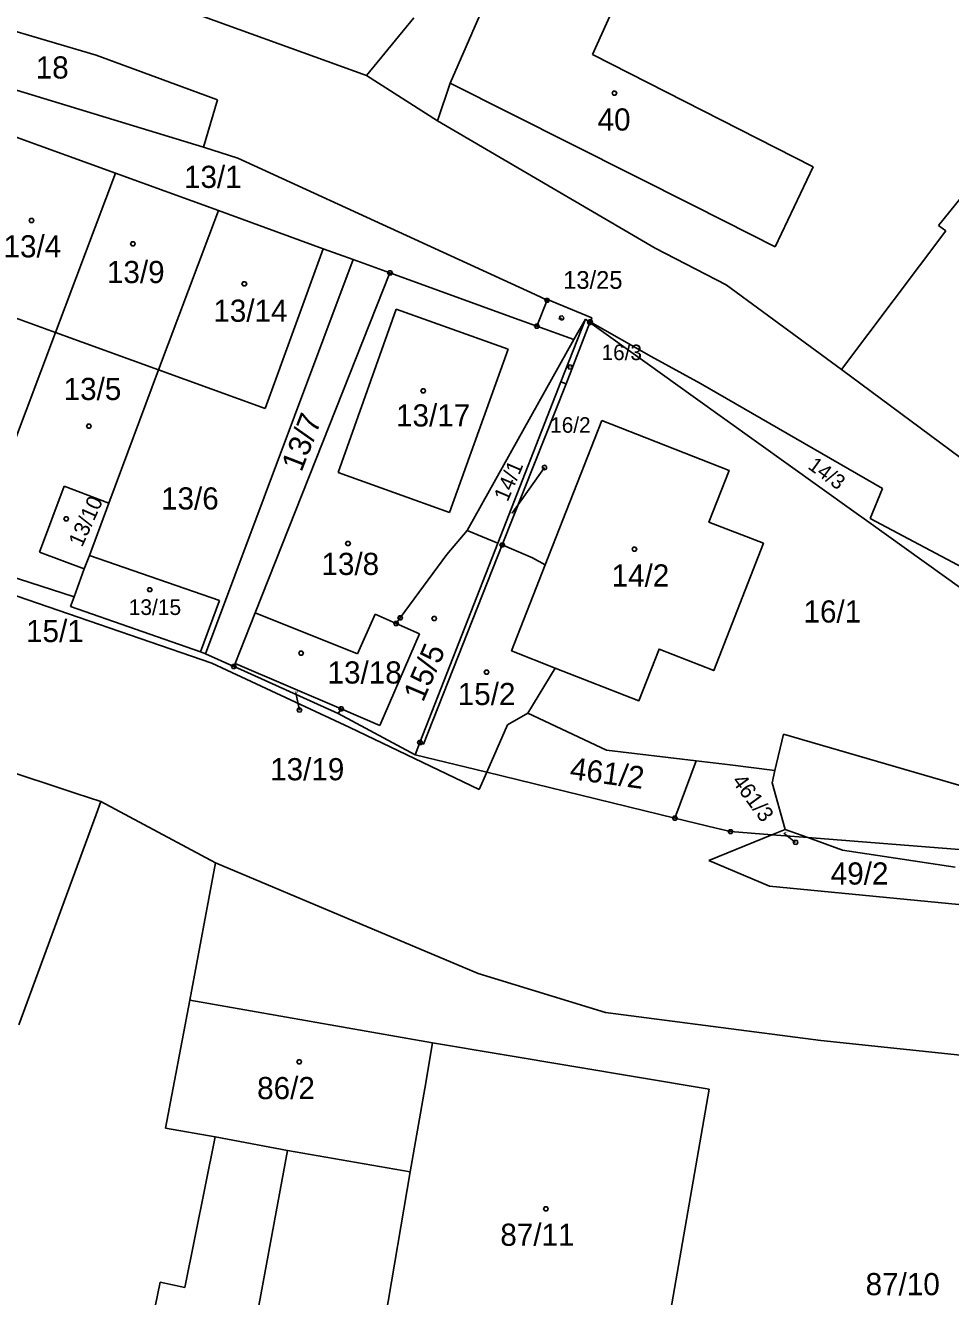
# Model space of a CAD drawing. Extents: x -634640 to -629202, y -1196156 to -1190068.
# Drawn here: x -631473.2 to -631402.3, y -1192622.8 to -1192525.3 of the extents above; entities that cross this region are included whole.
import ezdxf

# ---------------------------------------------------------------- set-up
doc = ezdxf.new("R2010")
doc.units = 0
for name, color, linetype in [('Vrstva 1', 7, 'Continuous'), ('Vrstva 2', 7, 'Continuous'), ('Vrstva 3', 7, 'Continuous'), ('Vrstva 4', 7, 'Continuous'), ('Vrstva 5', 7, 'Continuous'), ('Vrstva 7', 7, 'Continuous'), ('Vrstva 8', 7, 'Continuous')]:
    doc.layers.add(name, color=color, linetype=linetype)

msp = doc.modelspace()

# ---------------------------------------------------------------- linework, layer by layer
at = {"layer": 'Vrstva 1'}
for p, q in [((-631430.31, -1192505.87), (-631440.64, -1192529.68)), ((-631483.12, -1192523), (-631467.78, -1192527.54)), ((-631447.06, -1192529.09), (-631462.64, -1192523.46)), ((-631443.43, -1192524.68), (-631447.06, -1192529.09)), ((-631489.45, -1192525.5), (-631459.57, -1192534.6)), ((-631467.78, -1192527.54), (-631458.48, -1192530.96)), ((-631441.62, -1192532.58), (-631447.06, -1192529.09)), ((-631440.64, -1192529.68), (-631441.62, -1192532.58)), ((-631458.48, -1192530.96), (-631459.57, -1192534.6)), ((-631424.93, -1192542.34), (-631441.62, -1192532.58)), ((-631474.21, -1192533.72), (-631466.31, -1192536.59)), ((-631459.57, -1192534.6), (-631456.94, -1192535.44)), ((-631456.94, -1192535.44), (-631434.12, -1192545.89)), ((-631399.24, -1192535.68), (-631403.21, -1192540.6)), ((-631466.31, -1192536.59), (-631470.91, -1192548.8)), ((-631466.31, -1192536.59), (-631458.42, -1192539.46)), ((-631463.01, -1192551.67), (-631458.42, -1192539.46)), ((-631458.42, -1192539.46), (-631450.38, -1192542.38)), ((-631402.63, -1192541.02), (-631410.65, -1192551.66)), ((-631403.21, -1192540.6), (-631402.63, -1192541.02)), ((-631450.38, -1192542.38), (-631454.84, -1192554.64)), ((-631450.38, -1192542.38), (-631448.08, -1192543.21)), ((-631419.49, -1192545.16), (-631424.93, -1192542.34)), ((-631448.08, -1192543.21), (-631459.4, -1192573.46)), ((-631448.08, -1192543.21), (-631445.26, -1192544.24)), ((-631445.26, -1192544.24), (-631455.6, -1192570.32)), ((-631445.26, -1192544.24), (-631435.35, -1192547.84)), ((-631410.65, -1192551.66), (-631419.49, -1192545.16)), ((-631478.84, -1192545.92), (-631470.91, -1192548.8)), ((-631434.12, -1192545.89), (-631433.21, -1192546.34)), ((-631433.19, -1192546.28), (-631433.21, -1192546.34)), ((-631449.23, -1192559.54), (-631444.79, -1192547.01)), ((-631444.79, -1192547.01), (-631436.21, -1192550.08)), ((-631433.21, -1192546.34), (-631434, -1192548.33)), ((-631435.35, -1192547.84), (-631434, -1192548.33)), ((-631430.28, -1192547.79), (-631432.15, -1192552.59)), ((-631429.93, -1192548.04), (-631431.76, -1192552.74)), ((-631431.16, -1192549.36), (-631430.28, -1192547.79)), ((-631429.93, -1192548.04), (-631430.28, -1192547.79)), ((-631429.91, -1192548), (-631429.93, -1192548.04)), ((-631425.54, -1192551.18), (-631429.93, -1192548.04)), ((-631429.91, -1192548), (-631425.23, -1192550.65)), ((-631470.91, -1192548.8), (-631476.28, -1192563.06)), ((-631470.91, -1192548.8), (-631463.01, -1192551.67)), ((-631434, -1192548.33), (-631431.16, -1192549.36)), ((-631436.21, -1192550.08), (-631440.71, -1192562.61)), ((-631439.33, -1192563.99), (-631431.16, -1192549.36)), ((-631422.01, -1192553.71), (-631425.54, -1192551.18)), ((-631425.23, -1192550.65), (-631421.46, -1192552.72)), ((-631463.01, -1192551.67), (-631466.81, -1192561.89)), ((-631454.84, -1192554.64), (-631463.01, -1192551.67)), ((-631386.43, -1192569.6), (-631410.65, -1192551.66)), ((-631432.15, -1192552.59), (-631436.99, -1192564.97)), ((-631431.76, -1192552.74), (-631436.65, -1192565.11)), ((-631431.76, -1192552.74), (-631432.15, -1192552.59)), ((-631421.46, -1192552.72), (-631407.5, -1192560.77)), ((-631422.01, -1192553.71), (-631409.86, -1192562.42)), ((-631433.35, -1192566.63), (-631429.02, -1192555.57)), ((-631458.93, -1192574.18), (-631502.08, -1192559.32)), ((-631440.71, -1192562.61), (-631449.23, -1192559.54)), ((-631470.25, -1192560.61), (-631472.13, -1192565.67)), ((-631466.81, -1192561.89), (-631470.25, -1192560.61)), ((-631407.5, -1192560.77), (-631408.43, -1192563.08)), ((-631466.81, -1192561.89), (-631468.31, -1192565.92)), ((-631408.55, -1192563.37), (-631409.86, -1192562.42)), ((-631394.07, -1192573.75), (-631408.55, -1192563.37)), ((-631408.43, -1192563.08), (-631392.89, -1192571.37)), ((-631439.33, -1192563.99), (-631440.89, -1192565.85)), ((-631436.99, -1192564.97), (-631439.33, -1192563.99)), ((-631472.13, -1192565.67), (-631468.7, -1192566.95)), ((-631436.99, -1192564.97), (-631442.96, -1192580.27)), ((-631434.33, -1192566.1), (-631436.65, -1192565.11)), ((-631477.56, -1192566.48), (-631469.49, -1192569.08)), ((-631468.7, -1192566.95), (-631468.31, -1192565.92)), ((-631468.31, -1192565.92), (-631458.33, -1192569.37)), ((-631440.89, -1192565.85), (-631444.47, -1192570.7)), ((-631433.35, -1192566.63), (-631434.33, -1192566.1)), ((-631469.49, -1192569.08), (-631468.7, -1192566.95)), ((-631469.77, -1192569.82), (-631469.49, -1192569.08)), ((-631458.33, -1192569.37), (-631459.78, -1192573.3)), ((-631459.78, -1192573.3), (-631469.77, -1192569.82)), ((-631457.13, -1192574.19), (-631455.6, -1192570.32)), ((-631455.6, -1192570.32), (-631447.74, -1192573.47)), ((-631447.74, -1192573.47), (-631446.39, -1192570.43)), ((-631446.39, -1192570.43), (-631444.79, -1192571.14)), ((-631444.47, -1192570.7), (-631444.79, -1192571.14)), ((-631444.79, -1192571.14), (-631443, -1192571.93)), ((-631443, -1192571.93), (-631446.05, -1192578.95)), ((-631459.78, -1192573.3), (-631459.4, -1192573.46)), ((-631459.4, -1192573.46), (-631457.24, -1192574.43)), ((-631448.33, -1192579.11), (-631458.93, -1192574.18)), ((-631457.13, -1192574.19), (-631457.24, -1192574.43)), ((-631457.24, -1192574.43), (-631456.71, -1192574.67)), ((-631457.13, -1192574.19), (-631449, -1192577.68)), ((-631434.7, -1192578), (-631432.59, -1192574.55)), ((-631456.71, -1192574.67), (-631449.23, -1192578.04)), ((-631449, -1192577.68), (-631449.23, -1192578.04)), ((-631449.23, -1192578.04), (-631443.33, -1192581.21)), ((-631449, -1192577.68), (-631446.05, -1192578.95)), ((-631434.7, -1192578), (-631436.26, -1192578.91)), ((-631428.67, -1192580.84), (-631434.7, -1192578)), ((-631438.41, -1192583.86), (-631448.33, -1192579.11)), ((-631436.26, -1192578.91), (-631437.84, -1192582.55)), ((-631480.93, -1192580.31), (-631469.33, -1192584.17)), ((-631442.96, -1192580.27), (-631443.33, -1192581.21)), ((-631415.08, -1192579.62), (-631415.74, -1192582.4)), ((-631399.25, -1192584.24), (-631415.08, -1192579.62)), ((-631443.33, -1192581.21), (-631437.84, -1192582.55)), ((-631421.77, -1192581.66), (-631428.67, -1192580.84)), ((-631421.77, -1192581.66), (-631423.41, -1192586.06)), ((-631419.18, -1192581.97), (-631421.77, -1192581.66)), ((-631415.74, -1192582.4), (-631419.18, -1192581.97)), ((-631415.95, -1192583.35), (-631415.74, -1192582.4)), ((-631437.84, -1192582.55), (-631438.41, -1192583.86)), ((-631437.84, -1192582.55), (-631423.41, -1192586.06)), ((-631414.95, -1192586.93), (-631415.95, -1192583.35)), ((-631469.33, -1192584.17), (-631467.44, -1192584.8)), ((-631467.8, -1192585.79), (-631467.44, -1192584.8)), ((-631467.44, -1192584.8), (-631458.64, -1192589.49)), ((-631470.25, -1192592.47), (-631467.8, -1192585.79)), ((-631423.41, -1192586.06), (-631420.25, -1192586.83)), ((-631420.25, -1192586.83), (-631419.14, -1192587.1)), ((-631419.14, -1192587.1), (-631415.98, -1192587.34)), ((-631415.98, -1192587.34), (-631414.95, -1192586.93)), ((-631413.23, -1192587.56), (-631414.95, -1192586.93)), ((-631420.8, -1192589.31), (-631415.98, -1192587.34)), ((-631415.98, -1192587.34), (-631413.23, -1192587.56)), ((-631413.23, -1192587.56), (-631401.28, -1192588.49)), ((-631410.57, -1192588.53), (-631413.23, -1192587.56)), ((-631401.91, -1192589.82), (-631410.57, -1192588.53)), ((-631460.62, -1192600.02), (-631458.64, -1192589.49)), ((-631458.64, -1192589.49), (-631438.51, -1192597.99)), ((-631416.15, -1192591.27), (-631420.8, -1192589.31)), ((-631386.46, -1192594.17), (-631416.15, -1192591.27)), ((-631470.99, -1192594.49), (-631470.25, -1192592.47)), ((-631473.71, -1192601.93), (-631470.99, -1192594.49)), ((-631438.51, -1192597.99), (-631428.73, -1192600.98)), ((-631462.48, -1192609.84), (-631460.62, -1192600.02)), ((-631460.62, -1192600.02), (-631441.99, -1192603.31)), ((-631428.73, -1192600.98), (-631412.23, -1192603.12)), ((-631441.99, -1192603.31), (-631442.6, -1192606.8)), ((-631412.23, -1192603.12), (-631385.52, -1192605.93)), ((-631442.6, -1192606.8), (-631443.72, -1192613.19)), ((-631462.48, -1192609.84), (-631458.66, -1192610.51)), ((-631460.99, -1192622.07), (-631458.66, -1192610.51)), ((-631458.66, -1192610.51), (-631453.13, -1192611.55)), ((-631443.72, -1192613.19), (-631453.13, -1192611.55)), ((-631463.44, -1192624.4), (-631462.89, -1192621.66)), ((-631462.89, -1192621.66), (-631460.99, -1192622.07))]:
    msp.add_line(p, q, dxfattribs=at)
for points in [[(-631433.19, -1192546.28), (-631429.79, -1192547.69), (-631429.91, -1192548)], [(-631429.02, -1192555.57), (-631419.26, -1192559.39), (-631420.81, -1192563.35), (-631416.63, -1192564.98), (-631420.44, -1192574.74), (-631424.63, -1192573.1), (-631426.17, -1192577.06), (-631432.59, -1192574.55)], [(-631436.65, -1192565.11), (-631442.7, -1192580.38), (-631442.96, -1192580.27)], [(-631432.59, -1192574.55), (-631435.94, -1192573.24), (-631433.35, -1192566.63)], [(-631441.99, -1192603.31), (-631420.79, -1192606.86), (-631425.29, -1192632.74)], [(-631434.79, -1192631.92), (-631441.64, -1192630.74), (-631440.71, -1192625.36), (-631445.64, -1192624.51), (-631443.72, -1192613.19)]]:
    msp.add_lwpolyline(points, dxfattribs=at)
at = {"layer": 'Vrstva 3'}
for points in [[(-631468.26, -1192555.84), (-631468.17, -1192555.99), (-631468.26, -1192556.14), (-631468.44, -1192556.14), (-631468.53, -1192555.99), (-631468.44, -1192555.84), (-631468.26, -1192555.84)], [(-631448.39, -1192564.84), (-631448.3, -1192564.99), (-631448.39, -1192565.14), (-631448.57, -1192565.14), (-631448.66, -1192564.99), (-631448.57, -1192564.84), (-631448.39, -1192564.84)], [(-631441.78, -1192570.6), (-631441.69, -1192570.75), (-631441.78, -1192570.9), (-631441.96, -1192570.9), (-631442.05, -1192570.75), (-631441.96, -1192570.6), (-631441.78, -1192570.6)], [(-631437.76, -1192574.72), (-631437.67, -1192574.87), (-631437.76, -1192575.02), (-631437.94, -1192575.02), (-631438.03, -1192574.87), (-631437.94, -1192574.72), (-631437.76, -1192574.72)]]:
    msp.add_lwpolyline(points, dxfattribs=at)
at = {"layer": 'Vrstva 4'}
for p, q in [((-631429.73, -1192527.48), (-631427.95, -1192523.53)), ((-631412.81, -1192536.09), (-631429.73, -1192527.48)), ((-631440.64, -1192529.68), (-631422, -1192539.07)), ((-631415.72, -1192542.23), (-631412.81, -1192536.09)), ((-631422, -1192539.07), (-631417.59, -1192541.29)), ((-631417.59, -1192541.29), (-631415.72, -1192542.23)), ((-631453.13, -1192611.55), (-631455.75, -1192625.76))]:
    msp.add_line(p, q, dxfattribs=at)
at = {"layer": 'Vrstva 5'}
for points in [[(-631427.96, -1192530.3), (-631427.87, -1192530.45), (-631427.96, -1192530.6), (-631428.14, -1192530.6), (-631428.23, -1192530.45), (-631428.14, -1192530.3), (-631427.96, -1192530.3)], [(-631472.66, -1192540.06), (-631472.57, -1192540.21), (-631472.66, -1192540.36), (-631472.84, -1192540.36), (-631472.93, -1192540.21), (-631472.84, -1192540.06), (-631472.66, -1192540.06)], [(-631464.88, -1192541.85), (-631464.79, -1192542), (-631464.88, -1192542.15), (-631465.06, -1192542.15), (-631465.15, -1192542), (-631465.06, -1192541.85), (-631464.88, -1192541.85)], [(-631456.34, -1192544.92), (-631456.25, -1192545.07), (-631456.34, -1192545.22), (-631456.52, -1192545.22), (-631456.61, -1192545.07), (-631456.52, -1192544.92), (-631456.34, -1192544.92)], [(-631442.62, -1192553.14), (-631442.53, -1192553.29), (-631442.62, -1192553.44), (-631442.8, -1192553.44), (-631442.89, -1192553.29), (-631442.8, -1192553.14), (-631442.62, -1192553.14)], [(-631470, -1192562.96), (-631469.91, -1192563.11), (-631470, -1192563.26), (-631470.18, -1192563.26), (-631470.27, -1192563.11), (-631470.18, -1192562.96), (-631470, -1192562.96)], [(-631426.43, -1192565.28), (-631426.34, -1192565.43), (-631426.43, -1192565.58), (-631426.61, -1192565.58), (-631426.7, -1192565.43), (-631426.61, -1192565.28), (-631426.43, -1192565.28)], [(-631463.59, -1192568.39), (-631463.5, -1192568.54), (-631463.59, -1192568.69), (-631463.77, -1192568.69), (-631463.86, -1192568.54), (-631463.77, -1192568.39), (-631463.59, -1192568.39)], [(-631451.99, -1192573.25), (-631451.9, -1192573.4), (-631451.99, -1192573.55), (-631452.17, -1192573.55), (-631452.26, -1192573.4), (-631452.17, -1192573.25), (-631451.99, -1192573.25)], [(-631452.13, -1192604.61), (-631452.04, -1192604.76), (-631452.13, -1192604.91), (-631452.31, -1192604.91), (-631452.4, -1192604.76), (-631452.31, -1192604.61), (-631452.13, -1192604.61)], [(-631433.21, -1192615.88), (-631433.12, -1192616.03), (-631433.21, -1192616.18), (-631433.39, -1192616.18), (-631433.48, -1192616.03), (-631433.39, -1192615.88), (-631433.21, -1192615.88)]]:
    msp.add_lwpolyline(points, dxfattribs=at)
at = {"layer": 'Vrstva 7'}
for p, q in [((-631432.24, -1192547.83), (-631432.1, -1192547.69)), ((-631431.46, -1192551.46), (-631431.45, -1192551.46)), ((-631435.89, -1192562.68), (-631433.41, -1192559.17)), ((-631452.48, -1192576.44), (-631452.21, -1192577.78)), ((-631415.06, -1192587.21), (-631414.16, -1192587.93))]:
    msp.add_line(p, q, dxfattribs=at)
for points in [[(-631431.93, -1192547.649), (-631431.974, -1192547.818), (-631432.144, -1192547.859), (-631432.27, -1192547.731), (-631432.226, -1192547.562), (-631432.056, -1192547.521), (-631431.93, -1192547.649)], [(-631431.276, -1192551.48), (-631431.376, -1192551.624), (-631431.55, -1192551.604), (-631431.624, -1192551.44), (-631431.524, -1192551.296), (-631431.35, -1192551.316), (-631431.276, -1192551.48)], [(-631433.25, -1192559.099), (-631433.263, -1192559.274), (-631433.423, -1192559.344), (-631433.57, -1192559.241), (-631433.557, -1192559.066), (-631433.397, -1192558.996), (-631433.25, -1192559.099)], [(-631452.269, -1192577.945), (-631452.387, -1192577.815), (-631452.327, -1192577.65), (-631452.151, -1192577.615), (-631452.033, -1192577.745), (-631452.093, -1192577.91), (-631452.269, -1192577.945)], [(-631414.099, -1192588.094), (-631414.272, -1192588.071), (-631414.333, -1192587.907), (-631414.221, -1192587.766), (-631414.048, -1192587.789), (-631413.987, -1192587.953), (-631414.099, -1192588.094)]]:
    msp.add_lwpolyline(points, dxfattribs=at)
at = {"layer": 'Vrstva 8'}
for points in [[(-631445.17, -1192544.09), (-631445.08, -1192544.24), (-631445.17, -1192544.39), (-631445.35, -1192544.39), (-631445.44, -1192544.24), (-631445.35, -1192544.09), (-631445.17, -1192544.09)], [(-631433.12, -1192546.19), (-631433.03, -1192546.34), (-631433.12, -1192546.49), (-631433.3, -1192546.49), (-631433.39, -1192546.34), (-631433.3, -1192546.19), (-631433.12, -1192546.19)], [(-631433.91, -1192548.18), (-631433.82, -1192548.33), (-631433.91, -1192548.48), (-631434.09, -1192548.48), (-631434.18, -1192548.33), (-631434.09, -1192548.18), (-631433.91, -1192548.18)], [(-631429.84, -1192547.89), (-631429.75, -1192548.04), (-631429.84, -1192548.19), (-631430.02, -1192548.19), (-631430.11, -1192548.04), (-631430.02, -1192547.89), (-631429.84, -1192547.89)], [(-631429.82, -1192547.85), (-631429.73, -1192548), (-631429.82, -1192548.15), (-631430, -1192548.15), (-631430.09, -1192548), (-631430, -1192547.85), (-631429.82, -1192547.85)], [(-631436.56, -1192564.96), (-631436.47, -1192565.11), (-631436.56, -1192565.26), (-631436.74, -1192565.26), (-631436.83, -1192565.11), (-631436.74, -1192564.96), (-631436.56, -1192564.96)], [(-631444.38, -1192570.55), (-631444.29, -1192570.7), (-631444.38, -1192570.85), (-631444.56, -1192570.85), (-631444.65, -1192570.7), (-631444.56, -1192570.55), (-631444.38, -1192570.55)], [(-631444.7, -1192570.99), (-631444.61, -1192571.14), (-631444.7, -1192571.29), (-631444.88, -1192571.29), (-631444.97, -1192571.14), (-631444.88, -1192570.99), (-631444.7, -1192570.99)], [(-631457.15, -1192574.28), (-631457.06, -1192574.43), (-631457.15, -1192574.58), (-631457.33, -1192574.58), (-631457.42, -1192574.43), (-631457.33, -1192574.28), (-631457.15, -1192574.28)], [(-631448.91, -1192577.53), (-631448.82, -1192577.68), (-631448.91, -1192577.83), (-631449.09, -1192577.83), (-631449.18, -1192577.68), (-631449.09, -1192577.53), (-631448.91, -1192577.53)], [(-631442.87, -1192580.12), (-631442.78, -1192580.27), (-631442.87, -1192580.42), (-631443.05, -1192580.42), (-631443.14, -1192580.27), (-631443.05, -1192580.12), (-631442.87, -1192580.12)], [(-631423.32, -1192585.91), (-631423.23, -1192586.06), (-631423.32, -1192586.21), (-631423.5, -1192586.21), (-631423.59, -1192586.06), (-631423.5, -1192585.91), (-631423.32, -1192585.91)], [(-631419.05, -1192586.95), (-631418.96, -1192587.1), (-631419.05, -1192587.25), (-631419.23, -1192587.25), (-631419.32, -1192587.1), (-631419.23, -1192586.95), (-631419.05, -1192586.95)]]:
    msp.add_lwpolyline(points, dxfattribs=at)

# ---------------------------------------------------------------- texts
at = {"layer": 'Vrstva 2'}
for s, height, p in [('18', 1.7, (-631472.427, -1192529.33)), ('40', 1.7, (-631429.343, -1192533.32)), ('13/1', 1.7, (-631461.057, -1192537.72)), ('13/4', 1.7, (-631474.897, -1192543.05)), ('13/9', 1.7, (-631466.967, -1192545.02)), ('13/14', 1.7, (-631458.807, -1192547.99)), ('13/25', 0.1, (-631432.448, -1192547.83)), ('16/3', 0.1, (-631431.616, -1192551.46)), ('13/5', 1.7, (-631470.287, -1192553.99)), ('13/17', 1.7, (-631444.797, -1192556.02)), ('13/6', 1.7, (-631462.817, -1192562.39)), ('16/2', 0.1, (-631436.046, -1192562.68)), ('13/8', 1.7, (-631450.517, -1192567.41)), ('14/2', 1.7, (-631428.267, -1192568.3)), ('13/15', 1.2, (-631465.293, -1192570.48)), ('16/1', 1.7, (-631413.552, -1192571.06)), ('13/18', 1.7, (-631450.047, -1192575.74)), ('13/19', 0.1, (-631452.664, -1192576.44)), ('15/2', 1.7, (-631440.067, -1192577.39)), ('49/2', 0.1, (-631415.046, -1192587.21)), ('86/2', 1.7, (-631455.448, -1192607.62)), ('87/11', 1.7, (-631436.799, -1192618.87)), ('87/10', 1.7, (-631408.79, -1192622.66))]:
    msp.add_text(s, height=height, dxfattribs=at).set_placement(p)
for s, height, rotation, p in [('13/7', 1.7, 68.92682, (-631452.049, -1192559.574)), ('14/1', 1.2, 66.86418, (-631436.241, -1192561.855)), ('14/3', 1.14, 324.00763, (-631413.292, -1192559.194)), ('13/10', 1.19, 65.71826, (-631468.877, -1192565.339)), ('15/5', 1.7, 66.86418, (-631442.726, -1192577.229)), ('461/2', 1.7, 352.25445, (-631431.535, -1192583.062)), ('461/3', 1.2, 306.30324, (-631419.091, -1192583.235))]:
    msp.add_text(s, height=height, rotation=rotation, dxfattribs=at).set_placement(p)
at = {"layer": 'Vrstva 7'}
for s, height, p in [('13/25', 1.36, (-631431.982, -1192545.46)), ('16/3', 1.19, (-631429.035, -1192550.93)), ('16/2', 1.19, (-631432.975, -1192556.5)), ('15/1', 1.7, (-631473.167, -1192572.56)), ('13/19', 1.7, (-631454.452, -1192583.16)), ('49/2', 1.7, (-631411.463, -1192591.16))]:
    msp.add_text(s, height=height, dxfattribs=at).set_placement(p)

doc.saveas('drawing.dxf')
